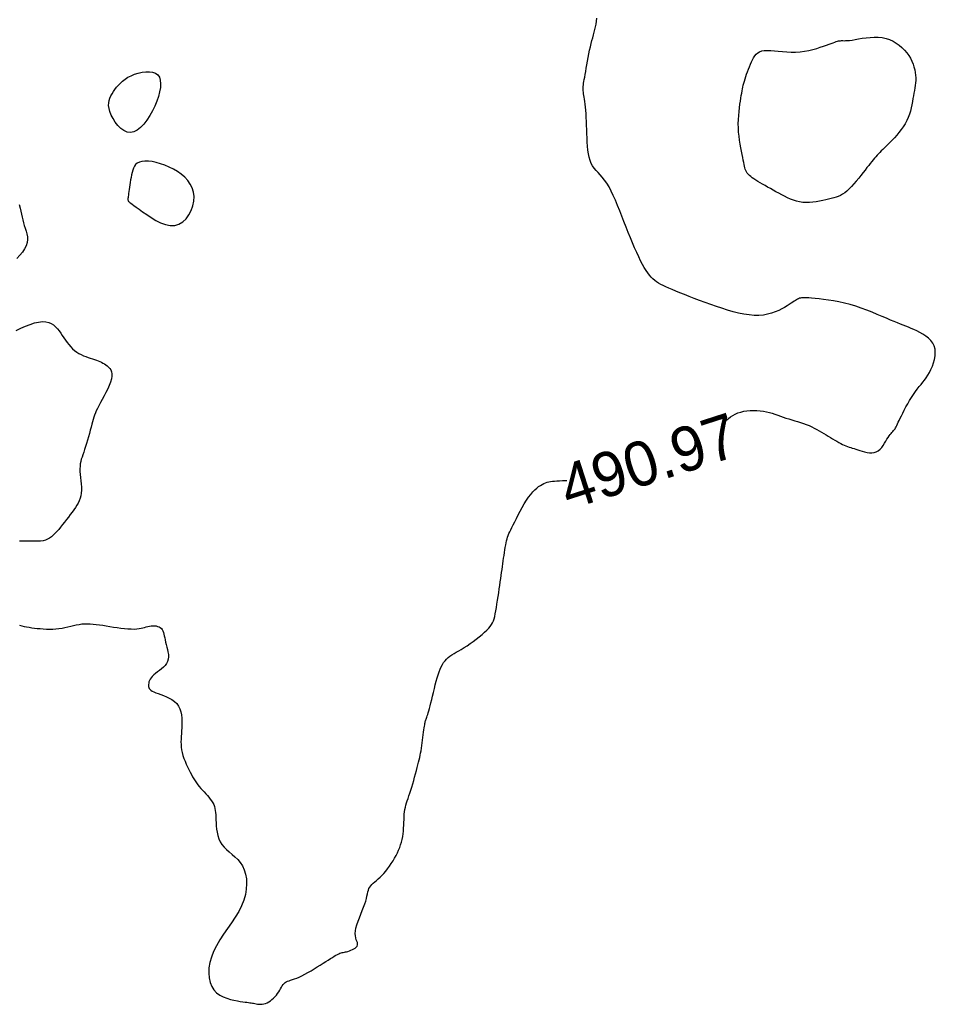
# Model space of a CAD drawing. Header units: millimetres. Extents: x 32690613 to 32693367, y 5343692 to 5344708.
# Tile 927 of 1009: x 32692977 to 32692998, y 5344594 to 5344616. Entities that reach past the tile are written whole.
import ezdxf
from ezdxf.enums import TextEntityAlignment as Align

# ---------------------------------------------------------------- set-up
doc = ezdxf.new("R2010")
doc.units = ezdxf.units.MM
doc.header["$LTSCALE"] = 20
doc.layers.add('02-DGM_HL_491.00', color=62, linetype='Continuous')

msp = doc.modelspace()

# ---------------------------------------------------------------- linework, layer by layer
at = {"layer": '02-DGM_HL_491.00', "elevation": 491, "flags": 128}
for points in [[(32692992.882, 5344606.977), (32692992.907, 5344607.003), (32692992.944, 5344607.04), (32692992.985, 5344607.076), (32692993.03, 5344607.11), (32692993.079, 5344607.143), (32692993.133, 5344607.173), (32692993.192, 5344607.198), (32692993.256, 5344607.219), (32692993.325, 5344607.235), (32692993.397, 5344607.246), (32692993.47, 5344607.253), (32692993.545, 5344607.256), (32692993.62, 5344607.254), (32692993.694, 5344607.249), (32692993.765, 5344607.239), (32692993.834, 5344607.226), (32692993.899, 5344607.21), (32692993.963, 5344607.192), (32692994.025, 5344607.172), (32692994.086, 5344607.15), (32692994.147, 5344607.128), (32692994.209, 5344607.106), (32692994.272, 5344607.084), (32692994.336, 5344607.063), (32692994.401, 5344607.043), (32692994.467, 5344607.023), (32692994.533, 5344607.003), (32692994.599, 5344606.983), (32692994.664, 5344606.961), (32692994.728, 5344606.938), (32692994.79, 5344606.914), (32692994.849, 5344606.888), (32692994.907, 5344606.859), (32692994.963, 5344606.83), (32692995.016, 5344606.799), (32692995.069, 5344606.768), (32692995.12, 5344606.737), (32692995.171, 5344606.706), (32692995.22, 5344606.675), (32692995.269, 5344606.645), (32692995.318, 5344606.616), (32692995.365, 5344606.589), (32692995.411, 5344606.562), (32692995.456, 5344606.538), (32692995.499, 5344606.515), (32692995.54, 5344606.494), (32692995.58, 5344606.476), (32692995.617, 5344606.46), (32692995.653, 5344606.446), (32692995.688, 5344606.433), (32692995.723, 5344606.421), (32692995.759, 5344606.409), (32692995.798, 5344606.397), (32692995.838, 5344606.384), (32692995.883, 5344606.37), (32692995.931, 5344606.354), (32692995.982, 5344606.338), (32692996.036, 5344606.323), (32692996.091, 5344606.312), (32692996.145, 5344606.304), (32692996.199, 5344606.303), (32692996.25, 5344606.309), (32692996.298, 5344606.324), (32692996.342, 5344606.35), (32692996.382, 5344606.384), (32692996.419, 5344606.425), (32692996.452, 5344606.47), (32692996.483, 5344606.517), (32692996.511, 5344606.564), (32692996.537, 5344606.609), (32692996.562, 5344606.65), (32692996.586, 5344606.685), (32692996.608, 5344606.715), (32692996.629, 5344606.74), (32692996.649, 5344606.762), (32692996.668, 5344606.782), (32692996.686, 5344606.801), (32692996.702, 5344606.82), (32692996.718, 5344606.841), (32692996.732, 5344606.863), (32692996.746, 5344606.889), (32692996.76, 5344606.918), (32692996.775, 5344606.951), (32692996.792, 5344606.989), (32692996.811, 5344607.031), (32692996.834, 5344607.08), (32692996.86, 5344607.134), (32692996.891, 5344607.196), (32692996.925, 5344607.262), (32692996.963, 5344607.332), (32692997.003, 5344607.403), (32692997.045, 5344607.476), (32692997.088, 5344607.546), (32692997.132, 5344607.614), (32692997.176, 5344607.677), (32692997.218, 5344607.735), (32692997.26, 5344607.788), (32692997.301, 5344607.838), (32692997.341, 5344607.887), (32692997.379, 5344607.937), (32692997.417, 5344607.988), (32692997.454, 5344608.043), (32692997.489, 5344608.104), (32692997.524, 5344608.171), (32692997.555, 5344608.244), (32692997.582, 5344608.32), (32692997.603, 5344608.399), (32692997.617, 5344608.477), (32692997.622, 5344608.555), (32692997.615, 5344608.63), (32692997.597, 5344608.7), (32692997.565, 5344608.764), (32692997.521, 5344608.822), (32692997.468, 5344608.875), (32692997.408, 5344608.923), (32692997.343, 5344608.965), (32692997.276, 5344609.004), (32692997.208, 5344609.038), (32692997.142, 5344609.069), (32692997.081, 5344609.096), (32692997.021, 5344609.121), (32692996.963, 5344609.145), (32692996.904, 5344609.168), (32692996.841, 5344609.193), (32692996.774, 5344609.219), (32692996.7, 5344609.249), (32692996.619, 5344609.283), (32692996.527, 5344609.322), (32692996.427, 5344609.365), (32692996.319, 5344609.41), (32692996.204, 5344609.457), (32692996.085, 5344609.503), (32692995.962, 5344609.548), (32692995.837, 5344609.59), (32692995.71, 5344609.628), (32692995.584, 5344609.66), (32692995.46, 5344609.688), (32692995.339, 5344609.711), (32692995.224, 5344609.729), (32692995.115, 5344609.745), (32692995.015, 5344609.756), (32692994.925, 5344609.766), (32692994.847, 5344609.773), (32692994.782, 5344609.778), (32692994.728, 5344609.782), (32692994.684, 5344609.783), (32692994.649, 5344609.783), (32692994.62, 5344609.781), (32692994.596, 5344609.776), (32692994.574, 5344609.77), (32692994.554, 5344609.761), (32692994.533, 5344609.75), (32692994.51, 5344609.737), (32692994.485, 5344609.721), (32692994.458, 5344609.703), (32692994.426, 5344609.682), (32692994.389, 5344609.658), (32692994.347, 5344609.631), (32692994.298, 5344609.6), (32692994.242, 5344609.567), (32692994.179, 5344609.533), (32692994.109, 5344609.498), (32692994.032, 5344609.465), (32692993.949, 5344609.436), (32692993.859, 5344609.411), (32692993.764, 5344609.394), (32692993.663, 5344609.385), (32692993.556, 5344609.386), (32692993.444, 5344609.396), (32692993.328, 5344609.414), (32692993.209, 5344609.439), (32692993.087, 5344609.47), (32692992.962, 5344609.506), (32692992.836, 5344609.545), (32692992.71, 5344609.588), (32692992.583, 5344609.632), (32692992.458, 5344609.676), (32692992.335, 5344609.722), (32692992.215, 5344609.767), (32692992.101, 5344609.811), (32692991.993, 5344609.853), (32692991.892, 5344609.893), (32692991.8, 5344609.931), (32692991.717, 5344609.965), (32692991.643, 5344609.996), (32692991.578, 5344610.026), (32692991.518, 5344610.054), (32692991.465, 5344610.082), (32692991.416, 5344610.111), (32692991.371, 5344610.141), (32692991.329, 5344610.173), (32692991.288, 5344610.208), (32692991.248, 5344610.247), (32692991.209, 5344610.291), (32692991.171, 5344610.34), (32692991.132, 5344610.396), (32692991.093, 5344610.458), (32692991.052, 5344610.529), (32692991.011, 5344610.609), (32692990.968, 5344610.698), (32692990.923, 5344610.795), (32692990.877, 5344610.9), (32692990.83, 5344611.011), (32692990.782, 5344611.127), (32692990.734, 5344611.246), (32692990.686, 5344611.368), (32692990.638, 5344611.491), (32692990.59, 5344611.614), (32692990.542, 5344611.735), (32692990.495, 5344611.854), (32692990.447, 5344611.968), (32692990.399, 5344612.076), (32692990.351, 5344612.177), (32692990.302, 5344612.269), (32692990.253, 5344612.351), (32692990.203, 5344612.422), (32692990.152, 5344612.484), (32692990.103, 5344612.538), (32692990.056, 5344612.589), (32692990.011, 5344612.637), (32692989.97, 5344612.686), (32692989.933, 5344612.739), (32692989.902, 5344612.796), (32692989.876, 5344612.862), (32692989.856, 5344612.934), (32692989.841, 5344613.012), (32692989.829, 5344613.096), (32692989.821, 5344613.183), (32692989.815, 5344613.274), (32692989.81, 5344613.366), (32692989.806, 5344613.46), (32692989.803, 5344613.553), (32692989.799, 5344613.646), (32692989.795, 5344613.736), (32692989.791, 5344613.824), (32692989.786, 5344613.908), (32692989.781, 5344613.987), (32692989.775, 5344614.059), (32692989.769, 5344614.126), (32692989.762, 5344614.184), (32692989.755, 5344614.236), (32692989.747, 5344614.282), (32692989.74, 5344614.322), (32692989.733, 5344614.359), (32692989.728, 5344614.394), (32692989.724, 5344614.426), (32692989.722, 5344614.457), (32692989.722, 5344614.489), (32692989.724, 5344614.521), (32692989.727, 5344614.556), (32692989.732, 5344614.593), (32692989.739, 5344614.635), (32692989.748, 5344614.681), (32692989.757, 5344614.733), (32692989.768, 5344614.793), (32692989.78, 5344614.859), (32692989.792, 5344614.932), (32692989.806, 5344615.01), (32692989.82, 5344615.09), (32692989.835, 5344615.172), (32692989.851, 5344615.254), (32692989.867, 5344615.334), (32692989.884, 5344615.411), (32692989.901, 5344615.483), (32692989.919, 5344615.551), (32692989.936, 5344615.615), (32692989.953, 5344615.678), (32692989.97, 5344615.739), (32692989.985, 5344615.799), (32692989.999, 5344615.86), (32692990.011, 5344615.922), (32692990.021, 5344615.986), (32692990.028, 5344616.052)], [(32692977.074, 5344611.872), (32692977.093, 5344611.795), (32692977.109, 5344611.723), (32692977.123, 5344611.655), (32692977.136, 5344611.59), (32692977.15, 5344611.527), (32692977.166, 5344611.465), (32692977.186, 5344611.403), (32692977.207, 5344611.341), (32692977.227, 5344611.279), (32692977.244, 5344611.216), (32692977.255, 5344611.151), (32692977.257, 5344611.086), (32692977.249, 5344611.019), (32692977.228, 5344610.95), (32692977.192, 5344610.879), (32692977.144, 5344610.808), (32692977.085, 5344610.736), (32692977.02, 5344610.666)], [(32692977.002, 5344609.047), (32692977.106, 5344609.1), (32692977.211, 5344609.146), (32692977.314, 5344609.185), (32692977.414, 5344609.216), (32692977.507, 5344609.237), (32692977.592, 5344609.246), (32692977.668, 5344609.243), (32692977.733, 5344609.229), (32692977.791, 5344609.204), (32692977.842, 5344609.172), (32692977.887, 5344609.132), (32692977.929, 5344609.087), (32692977.967, 5344609.038), (32692978.003, 5344608.986), (32692978.039, 5344608.934), (32692978.075, 5344608.882), (32692978.112, 5344608.83), (32692978.149, 5344608.779), (32692978.188, 5344608.73), (32692978.228, 5344608.683), (32692978.27, 5344608.64), (32692978.315, 5344608.6), (32692978.363, 5344608.565), (32692978.412, 5344608.534), (32692978.463, 5344608.507), (32692978.515, 5344608.483), (32692978.567, 5344608.461), (32692978.618, 5344608.442), (32692978.667, 5344608.425), (32692978.715, 5344608.409), (32692978.759, 5344608.394), (32692978.802, 5344608.38), (32692978.841, 5344608.366), (32692978.879, 5344608.351), (32692978.915, 5344608.335), (32692978.95, 5344608.318), (32692978.983, 5344608.3), (32692979.016, 5344608.279), (32692979.047, 5344608.255), (32692979.077, 5344608.228), (32692979.103, 5344608.197), (32692979.125, 5344608.162), (32692979.141, 5344608.121), (32692979.15, 5344608.074), (32692979.151, 5344608.02), (32692979.142, 5344607.96), (32692979.122, 5344607.892), (32692979.093, 5344607.817), (32692979.058, 5344607.74), (32692979.018, 5344607.66), (32692978.976, 5344607.58), (32692978.933, 5344607.502), (32692978.893, 5344607.429), (32692978.857, 5344607.361), (32692978.826, 5344607.301), (32692978.801, 5344607.247), (32692978.78, 5344607.197), (32692978.762, 5344607.15), (32692978.746, 5344607.103), (32692978.732, 5344607.054), (32692978.717, 5344607.002), (32692978.702, 5344606.945), (32692978.685, 5344606.882), (32692978.666, 5344606.812), (32692978.647, 5344606.739), (32692978.626, 5344606.664), (32692978.604, 5344606.589), (32692978.583, 5344606.515), (32692978.561, 5344606.444), (32692978.54, 5344606.377), (32692978.519, 5344606.317), (32692978.499, 5344606.261), (32692978.481, 5344606.209), (32692978.465, 5344606.159), (32692978.452, 5344606.11), (32692978.442, 5344606.059), (32692978.436, 5344606.005), (32692978.433, 5344605.948), (32692978.435, 5344605.885), (32692978.441, 5344605.818), (32692978.448, 5344605.748), (32692978.455, 5344605.677), (32692978.462, 5344605.605), (32692978.467, 5344605.534), (32692978.468, 5344605.465), (32692978.464, 5344605.4), (32692978.455, 5344605.339), (32692978.439, 5344605.283), (32692978.419, 5344605.229), (32692978.393, 5344605.178), (32692978.364, 5344605.128), (32692978.331, 5344605.078), (32692978.295, 5344605.027), (32692978.257, 5344604.975), (32692978.216, 5344604.92), (32692978.174, 5344604.863), (32692978.131, 5344604.806), (32692978.087, 5344604.748), (32692978.043, 5344604.692), (32692977.999, 5344604.637), (32692977.957, 5344604.585), (32692977.915, 5344604.536), (32692977.874, 5344604.492), (32692977.834, 5344604.453), (32692977.794, 5344604.418), (32692977.752, 5344604.389), (32692977.707, 5344604.364), (32692977.659, 5344604.345), (32692977.606, 5344604.331), (32692977.547, 5344604.322), (32692977.481, 5344604.319), (32692977.409, 5344604.319), (32692977.332, 5344604.321), (32692977.25, 5344604.323), (32692977.164, 5344604.323), (32692977.075, 5344604.319)], [(32692977.082, 5344602.434), (32692977.132, 5344602.422), (32692977.184, 5344602.411), (32692977.237, 5344602.4), (32692977.293, 5344602.39), (32692977.352, 5344602.381), (32692977.413, 5344602.373), (32692977.477, 5344602.365), (32692977.544, 5344602.359), (32692977.613, 5344602.354), (32692977.683, 5344602.35), (32692977.754, 5344602.349), (32692977.824, 5344602.35), (32692977.895, 5344602.354), (32692977.964, 5344602.361), (32692978.032, 5344602.372), (32692978.098, 5344602.385), (32692978.163, 5344602.4), (32692978.227, 5344602.415), (32692978.29, 5344602.43), (32692978.352, 5344602.444), (32692978.415, 5344602.456), (32692978.477, 5344602.465), (32692978.539, 5344602.469), (32692978.603, 5344602.47), (32692978.667, 5344602.468), (32692978.732, 5344602.462), (32692978.8, 5344602.455), (32692978.871, 5344602.445), (32692978.944, 5344602.434), (32692979.021, 5344602.422), (32692979.101, 5344602.409), (32692979.184, 5344602.396), (32692979.268, 5344602.384), (32692979.351, 5344602.373), (32692979.432, 5344602.363), (32692979.51, 5344602.356), (32692979.583, 5344602.352), (32692979.649, 5344602.351), (32692979.708, 5344602.353), (32692979.76, 5344602.359), (32692979.806, 5344602.367), (32692979.848, 5344602.377), (32692979.886, 5344602.388), (32692979.923, 5344602.398), (32692979.958, 5344602.408), (32692979.994, 5344602.415), (32692980.031, 5344602.421), (32692980.068, 5344602.423), (32692980.105, 5344602.423), (32692980.141, 5344602.419), (32692980.176, 5344602.411), (32692980.208, 5344602.399), (32692980.236, 5344602.384), (32692980.26, 5344602.363), (32692980.279, 5344602.338), (32692980.295, 5344602.309), (32692980.307, 5344602.275), (32692980.317, 5344602.238), (32692980.326, 5344602.197), (32692980.335, 5344602.152), (32692980.344, 5344602.105), (32692980.356, 5344602.054), (32692980.369, 5344602.002), (32692980.384, 5344601.947), (32692980.398, 5344601.892), (32692980.409, 5344601.836), (32692980.417, 5344601.781), (32692980.419, 5344601.726), (32692980.414, 5344601.674), (32692980.4, 5344601.625), (32692980.376, 5344601.579), (32692980.344, 5344601.536), (32692980.305, 5344601.496), (32692980.262, 5344601.458), (32692980.217, 5344601.422), (32692980.172, 5344601.388), (32692980.13, 5344601.354), (32692980.091, 5344601.321), (32692980.058, 5344601.289), (32692980.032, 5344601.257), (32692980.011, 5344601.225), (32692979.995, 5344601.195), (32692979.983, 5344601.165), (32692979.976, 5344601.137), (32692979.972, 5344601.11), (32692979.971, 5344601.084), (32692979.974, 5344601.061), (32692979.98, 5344601.038), (32692979.99, 5344601.017), (32692980.006, 5344600.997), (32692980.027, 5344600.978), (32692980.055, 5344600.959), (32692980.091, 5344600.941), (32692980.134, 5344600.922), (32692980.187, 5344600.903), (32692980.246, 5344600.882), (32692980.309, 5344600.859), (32692980.374, 5344600.833), (32692980.438, 5344600.803), (32692980.499, 5344600.767), (32692980.556, 5344600.726), (32692980.604, 5344600.678), (32692980.643, 5344600.622), (32692980.673, 5344600.56), (32692980.694, 5344600.494), (32692980.709, 5344600.423), (32692980.718, 5344600.35), (32692980.722, 5344600.277), (32692980.723, 5344600.205), (32692980.72, 5344600.135), (32692980.716, 5344600.068), (32692980.712, 5344600.004), (32692980.707, 5344599.942), (32692980.703, 5344599.882), (32692980.701, 5344599.822), (32692980.702, 5344599.763), (32692980.706, 5344599.703), (32692980.714, 5344599.642), (32692980.727, 5344599.579), (32692980.745, 5344599.515), (32692980.766, 5344599.45), (32692980.791, 5344599.385), (32692980.817, 5344599.321), (32692980.846, 5344599.258), (32692980.875, 5344599.198), (32692980.904, 5344599.141), (32692980.933, 5344599.087), (32692980.961, 5344599.037), (32692980.99, 5344598.989), (32692981.019, 5344598.944), (32692981.048, 5344598.901), (32692981.079, 5344598.859), (32692981.111, 5344598.818), (32692981.145, 5344598.777), (32692981.181, 5344598.737), (32692981.218, 5344598.697), (32692981.255, 5344598.656), (32692981.292, 5344598.616), (32692981.327, 5344598.576), (32692981.359, 5344598.535), (32692981.389, 5344598.495), (32692981.414, 5344598.454), (32692981.434, 5344598.413), (32692981.449, 5344598.371), (32692981.461, 5344598.328), (32692981.469, 5344598.282), (32692981.475, 5344598.234), (32692981.479, 5344598.183), (32692981.482, 5344598.128), (32692981.484, 5344598.068), (32692981.487, 5344598.003), (32692981.491, 5344597.934), (32692981.498, 5344597.863), (32692981.509, 5344597.791), (32692981.525, 5344597.718), (32692981.548, 5344597.648), (32692981.578, 5344597.58), (32692981.617, 5344597.517), (32692981.666, 5344597.458), (32692981.722, 5344597.404), (32692981.784, 5344597.35), (32692981.848, 5344597.296), (32692981.912, 5344597.24), (32692981.974, 5344597.179), (32692982.031, 5344597.111), (32692982.081, 5344597.035), (32692982.12, 5344596.948), (32692982.149, 5344596.851), (32692982.167, 5344596.747), (32692982.173, 5344596.635), (32692982.165, 5344596.518), (32692982.145, 5344596.396), (32692982.11, 5344596.271), (32692982.06, 5344596.144), (32692981.995, 5344596.017), (32692981.919, 5344595.888), (32692981.834, 5344595.76), (32692981.746, 5344595.632), (32692981.658, 5344595.503), (32692981.574, 5344595.375), (32692981.497, 5344595.247), (32692981.433, 5344595.119), (32692981.383, 5344594.992), (32692981.348, 5344594.868), (32692981.328, 5344594.747), (32692981.323, 5344594.632), (32692981.332, 5344594.523), (32692981.354, 5344594.424), (32692981.39, 5344594.335), (32692981.439, 5344594.257), (32692981.499, 5344594.193), (32692981.569, 5344594.141), (32692981.647, 5344594.099), (32692981.727, 5344594.067), (32692981.809, 5344594.042), (32692981.889, 5344594.023), (32692981.965, 5344594.01), (32692982.032, 5344593.999), (32692982.09, 5344593.991), (32692982.139, 5344593.984), (32692982.181, 5344593.978), (32692982.216, 5344593.973), (32692982.247, 5344593.969), (32692982.276, 5344593.964), (32692982.303, 5344593.96), (32692982.33, 5344593.955), (32692982.358, 5344593.949), (32692982.388, 5344593.943), (32692982.42, 5344593.938), (32692982.453, 5344593.934), (32692982.487, 5344593.932), (32692982.522, 5344593.934), (32692982.558, 5344593.94), (32692982.594, 5344593.95), (32692982.632, 5344593.966), (32692982.669, 5344593.987), (32692982.706, 5344594.012), (32692982.742, 5344594.041), (32692982.777, 5344594.072), (32692982.81, 5344594.106), (32692982.841, 5344594.141), (32692982.868, 5344594.176), (32692982.893, 5344594.212), (32692982.915, 5344594.248), (32692982.936, 5344594.282), (32692982.955, 5344594.315), (32692982.974, 5344594.346), (32692982.994, 5344594.373), (32692983.014, 5344594.398), (32692983.037, 5344594.419), (32692983.063, 5344594.436), (32692983.092, 5344594.45), (32692983.125, 5344594.462), (32692983.161, 5344594.474), (32692983.202, 5344594.486), (32692983.247, 5344594.501), (32692983.298, 5344594.519), (32692983.353, 5344594.543), (32692983.415, 5344594.572), (32692983.48, 5344594.606), (32692983.549, 5344594.644), (32692983.619, 5344594.684), (32692983.689, 5344594.727), (32692983.759, 5344594.77), (32692983.826, 5344594.812), (32692983.889, 5344594.852), (32692983.948, 5344594.89), (32692984.002, 5344594.925), (32692984.051, 5344594.957), (32692984.096, 5344594.985), (32692984.137, 5344595.011), (32692984.174, 5344595.032), (32692984.208, 5344595.051), (32692984.238, 5344595.066), (32692984.266, 5344595.077), (32692984.292, 5344595.086), (32692984.317, 5344595.092), (32692984.341, 5344595.097), (32692984.365, 5344595.102), (32692984.39, 5344595.107), (32692984.417, 5344595.113), (32692984.447, 5344595.12), (32692984.479, 5344595.131), (32692984.513, 5344595.144), (32692984.547, 5344595.159), (32692984.579, 5344595.176), (32692984.609, 5344595.195), (32692984.633, 5344595.216), (32692984.651, 5344595.239), (32692984.662, 5344595.263), (32692984.663, 5344595.289), (32692984.657, 5344595.316), (32692984.647, 5344595.347), (32692984.634, 5344595.382), (32692984.622, 5344595.421), (32692984.613, 5344595.466), (32692984.608, 5344595.518), (32692984.612, 5344595.577), (32692984.624, 5344595.643), (32692984.645, 5344595.716), (32692984.672, 5344595.794), (32692984.703, 5344595.874), (32692984.735, 5344595.955), (32692984.768, 5344596.034), (32692984.798, 5344596.111), (32692984.824, 5344596.183), (32692984.845, 5344596.248), (32692984.86, 5344596.307), (32692984.873, 5344596.361), (32692984.883, 5344596.409), (32692984.893, 5344596.453), (32692984.904, 5344596.493), (32692984.917, 5344596.529), (32692984.935, 5344596.562), (32692984.957, 5344596.593), (32692984.984, 5344596.623), (32692985.014, 5344596.652), (32692985.049, 5344596.681), (32692985.086, 5344596.712), (32692985.126, 5344596.746), (32692985.167, 5344596.782), (32692985.209, 5344596.823), (32692985.252, 5344596.869), (32692985.295, 5344596.919), (32692985.337, 5344596.973), (32692985.379, 5344597.03), (32692985.419, 5344597.09), (32692985.457, 5344597.15), (32692985.493, 5344597.212), (32692985.526, 5344597.273), (32692985.556, 5344597.333), (32692985.583, 5344597.393), (32692985.607, 5344597.453), (32692985.628, 5344597.513), (32692985.646, 5344597.573), (32692985.661, 5344597.633), (32692985.674, 5344597.694), (32692985.683, 5344597.757), (32692985.69, 5344597.82), (32692985.695, 5344597.884), (32692985.699, 5344597.948), (32692985.701, 5344598.012), (32692985.704, 5344598.075), (32692985.706, 5344598.136), (32692985.71, 5344598.194), (32692985.716, 5344598.25), (32692985.724, 5344598.302), (32692985.734, 5344598.352), (32692985.746, 5344598.401), (32692985.761, 5344598.45), (32692985.776, 5344598.5), (32692985.794, 5344598.552), (32692985.813, 5344598.608), (32692985.833, 5344598.668), (32692985.854, 5344598.734), (32692985.876, 5344598.805), (32692985.898, 5344598.879), (32692985.921, 5344598.954), (32692985.942, 5344599.029), (32692985.963, 5344599.103), (32692985.983, 5344599.174), (32692986.001, 5344599.241), (32692986.017, 5344599.303), (32692986.031, 5344599.361), (32692986.044, 5344599.415), (32692986.055, 5344599.467), (32692986.066, 5344599.518), (32692986.075, 5344599.569), (32692986.085, 5344599.622), (32692986.094, 5344599.677), (32692986.103, 5344599.736), (32692986.111, 5344599.797), (32692986.12, 5344599.859), (32692986.129, 5344599.92), (32692986.137, 5344599.979), (32692986.144, 5344600.036), (32692986.151, 5344600.087), (32692986.157, 5344600.133), (32692986.162, 5344600.171), (32692986.167, 5344600.203), (32692986.171, 5344600.23), (32692986.176, 5344600.253), (32692986.18, 5344600.273), (32692986.185, 5344600.292), (32692986.191, 5344600.311), (32692986.198, 5344600.33), (32692986.205, 5344600.351), (32692986.214, 5344600.376), (32692986.224, 5344600.403), (32692986.236, 5344600.436), (32692986.248, 5344600.474), (32692986.262, 5344600.518), (32692986.276, 5344600.569), (32692986.292, 5344600.628), (32692986.309, 5344600.695), (32692986.326, 5344600.769), (32692986.345, 5344600.848), (32692986.364, 5344600.93), (32692986.384, 5344601.014), (32692986.405, 5344601.097), (32692986.426, 5344601.178), (32692986.447, 5344601.255), (32692986.469, 5344601.325), (32692986.491, 5344601.39), (32692986.514, 5344601.45), (32692986.539, 5344601.504), (32692986.565, 5344601.554), (32692986.593, 5344601.599), (32692986.624, 5344601.64), (32692986.657, 5344601.677), (32692986.694, 5344601.71), (32692986.734, 5344601.741), (32692986.778, 5344601.771), (32692986.825, 5344601.8), (32692986.875, 5344601.829), (32692986.93, 5344601.861), (32692986.988, 5344601.895), (32692987.051, 5344601.934), (32692987.117, 5344601.977), (32692987.186, 5344602.024), (32692987.255, 5344602.074), (32692987.324, 5344602.125), (32692987.391, 5344602.177), (32692987.454, 5344602.229), (32692987.512, 5344602.278), (32692987.562, 5344602.325), (32692987.604, 5344602.369), (32692987.639, 5344602.41), (32692987.667, 5344602.45), (32692987.69, 5344602.491), (32692987.709, 5344602.534), (32692987.724, 5344602.581), (32692987.738, 5344602.633), (32692987.751, 5344602.692), (32692987.763, 5344602.759), (32692987.776, 5344602.833), (32692987.789, 5344602.912), (32692987.802, 5344602.995), (32692987.815, 5344603.079), (32692987.828, 5344603.165), (32692987.84, 5344603.249), (32692987.851, 5344603.331), (32692987.862, 5344603.409), (32692987.873, 5344603.483), (32692987.883, 5344603.554), (32692987.892, 5344603.622), (32692987.902, 5344603.688), (32692987.911, 5344603.753), (32692987.92, 5344603.816), (32692987.929, 5344603.879), (32692987.938, 5344603.942), (32692987.947, 5344604.004), (32692987.956, 5344604.065), (32692987.965, 5344604.125), (32692987.975, 5344604.181), (32692987.985, 5344604.236), (32692987.995, 5344604.286), (32692988.005, 5344604.333), (32692988.016, 5344604.375), (32692988.028, 5344604.414), (32692988.042, 5344604.452), (32692988.058, 5344604.491), (32692988.076, 5344604.532), (32692988.098, 5344604.578), (32692988.123, 5344604.629), (32692988.152, 5344604.689), (32692988.186, 5344604.757), (32692988.224, 5344604.832), (32692988.265, 5344604.913), (32692988.309, 5344604.996), (32692988.355, 5344605.079), (32692988.402, 5344605.16), (32692988.45, 5344605.238), (32692988.498, 5344605.308), (32692988.545, 5344605.371), (32692988.591, 5344605.425), (32692988.636, 5344605.471), (32692988.68, 5344605.511), (32692988.723, 5344605.545), (32692988.764, 5344605.573), (32692988.804, 5344605.596), (32692988.843, 5344605.615), (32692988.88, 5344605.63), (32692988.917, 5344605.643), (32692988.954, 5344605.652), (32692988.993, 5344605.66), (32692989.036, 5344605.666), (32692989.082, 5344605.67), (32692989.134, 5344605.674), (32692989.193, 5344605.677), (32692989.259, 5344605.681), (32692989.332, 5344605.684), (32692989.354, 5344605.685)]]:
    msp.add_lwpolyline(points, dxfattribs=at)
for points in [[(32692994.112, 5344612.127), (32692994.048, 5344612.162), (32692993.984, 5344612.197), (32692993.922, 5344612.231), (32692993.861, 5344612.265), (32692993.802, 5344612.298), (32692993.746, 5344612.331), (32692993.693, 5344612.362), (32692993.643, 5344612.392), (32692993.597, 5344612.421), (32692993.554, 5344612.448), (32692993.516, 5344612.475), (32692993.482, 5344612.502), (32692993.452, 5344612.528), (32692993.425, 5344612.554), (32692993.403, 5344612.58), (32692993.384, 5344612.607), (32692993.369, 5344612.635), (32692993.357, 5344612.665), (32692993.348, 5344612.698), (32692993.339, 5344612.734), (32692993.332, 5344612.774), (32692993.324, 5344612.819), (32692993.315, 5344612.871), (32692993.305, 5344612.929), (32692993.292, 5344612.995), (32692993.277, 5344613.068), (32692993.262, 5344613.146), (32692993.246, 5344613.229), (32692993.232, 5344613.317), (32692993.219, 5344613.407), (32692993.21, 5344613.499), (32692993.204, 5344613.593), (32692993.202, 5344613.686), (32692993.205, 5344613.779), (32692993.211, 5344613.87), (32692993.219, 5344613.958), (32692993.229, 5344614.042), (32692993.239, 5344614.122), (32692993.25, 5344614.195), (32692993.261, 5344614.262), (32692993.27, 5344614.321), (32692993.279, 5344614.374), (32692993.287, 5344614.422), (32692993.296, 5344614.467), (32692993.305, 5344614.509), (32692993.314, 5344614.551), (32692993.325, 5344614.595), (32692993.338, 5344614.64), (32692993.353, 5344614.69), (32692993.37, 5344614.742), (32692993.388, 5344614.797), (32692993.408, 5344614.852), (32692993.429, 5344614.909), (32692993.451, 5344614.965), (32692993.473, 5344615.019), (32692993.496, 5344615.072), (32692993.52, 5344615.121), (32692993.544, 5344615.167), (32692993.571, 5344615.208), (32692993.602, 5344615.244), (32692993.638, 5344615.275), (32692993.68, 5344615.3), (32692993.729, 5344615.318), (32692993.786, 5344615.329), (32692993.853, 5344615.332), (32692993.929, 5344615.329), (32692994.011, 5344615.322), (32692994.1, 5344615.313), (32692994.193, 5344615.304), (32692994.29, 5344615.296), (32692994.389, 5344615.291), (32692994.488, 5344615.292), (32692994.588, 5344615.299), (32692994.686, 5344615.312), (32692994.782, 5344615.33), (32692994.874, 5344615.351), (32692994.961, 5344615.375), (32692995.042, 5344615.4), (32692995.117, 5344615.425), (32692995.183, 5344615.448), (32692995.24, 5344615.469), (32692995.289, 5344615.487), (32692995.331, 5344615.503), (32692995.367, 5344615.517), (32692995.398, 5344615.528), (32692995.426, 5344615.537), (32692995.45, 5344615.543), (32692995.474, 5344615.547), (32692995.496, 5344615.549), (32692995.52, 5344615.55), (32692995.546, 5344615.55), (32692995.576, 5344615.549), (32692995.61, 5344615.55), (32692995.651, 5344615.552), (32692995.699, 5344615.556), (32692995.757, 5344615.564), (32692995.824, 5344615.575), (32692995.899, 5344615.588), (32692995.981, 5344615.602), (32692996.068, 5344615.614), (32692996.159, 5344615.624), (32692996.25, 5344615.629), (32692996.342, 5344615.628), (32692996.431, 5344615.618), (32692996.516, 5344615.6), (32692996.597, 5344615.572), (32692996.674, 5344615.537), (32692996.746, 5344615.495), (32692996.813, 5344615.447), (32692996.874, 5344615.394), (32692996.93, 5344615.338), (32692996.98, 5344615.278), (32692997.024, 5344615.217), (32692997.062, 5344615.154), (32692997.095, 5344615.09), (32692997.122, 5344615.025), (32692997.143, 5344614.961), (32692997.16, 5344614.898), (32692997.172, 5344614.835), (32692997.179, 5344614.775), (32692997.182, 5344614.716), (32692997.182, 5344614.659), (32692997.178, 5344614.603), (32692997.171, 5344614.547), (32692997.163, 5344614.491), (32692997.153, 5344614.434), (32692997.142, 5344614.375), (32692997.131, 5344614.313), (32692997.12, 5344614.249), (32692997.109, 5344614.182), (32692997.096, 5344614.113), (32692997.081, 5344614.042), (32692997.063, 5344613.971), (32692997.042, 5344613.899), (32692997.015, 5344613.828), (32692996.984, 5344613.757), (32692996.946, 5344613.687), (32692996.903, 5344613.62), (32692996.856, 5344613.554), (32692996.807, 5344613.491), (32692996.756, 5344613.431), (32692996.705, 5344613.373), (32692996.655, 5344613.32), (32692996.607, 5344613.271), (32692996.562, 5344613.225), (32692996.52, 5344613.184), (32692996.481, 5344613.146), (32692996.444, 5344613.11), (32692996.41, 5344613.076), (32692996.377, 5344613.043), (32692996.345, 5344613.011), (32692996.315, 5344612.979), (32692996.285, 5344612.946), (32692996.256, 5344612.912), (32692996.226, 5344612.876), (32692996.194, 5344612.837), (32692996.162, 5344612.796), (32692996.127, 5344612.751), (32692996.089, 5344612.702), (32692996.047, 5344612.648), (32692996.002, 5344612.59), (32692995.954, 5344612.527), (32692995.903, 5344612.463), (32692995.85, 5344612.399), (32692995.797, 5344612.337), (32692995.743, 5344612.277), (32692995.69, 5344612.223), (32692995.639, 5344612.175), (32692995.589, 5344612.136), (32692995.541, 5344612.103), (32692995.494, 5344612.077), (32692995.445, 5344612.055), (32692995.396, 5344612.037), (32692995.344, 5344612.022), (32692995.288, 5344612.007), (32692995.229, 5344611.993), (32692995.164, 5344611.977), (32692995.096, 5344611.962), (32692995.024, 5344611.947), (32692994.95, 5344611.934), (32692994.874, 5344611.924), (32692994.798, 5344611.917), (32692994.722, 5344611.916), (32692994.648, 5344611.92), (32692994.576, 5344611.931), (32692994.506, 5344611.948), (32692994.437, 5344611.97), (32692994.37, 5344611.996), (32692994.305, 5344612.026), (32692994.24, 5344612.058), (32692994.176, 5344612.092)], [(32692979.582, 5344614.763), (32692979.66, 5344614.795), (32692979.743, 5344614.822), (32692979.828, 5344614.841), (32692979.912, 5344614.852), (32692979.992, 5344614.853), (32692980.065, 5344614.842), (32692980.129, 5344614.819), (32692980.18, 5344614.781), (32692980.216, 5344614.729), (32692980.237, 5344614.662), (32692980.244, 5344614.584), (32692980.239, 5344614.496), (32692980.222, 5344614.399), (32692980.194, 5344614.297), (32692980.157, 5344614.19), (32692980.112, 5344614.082), (32692980.059, 5344613.973), (32692980, 5344613.867), (32692979.935, 5344613.768), (32692979.866, 5344613.679), (32692979.794, 5344613.603), (32692979.719, 5344613.544), (32692979.644, 5344613.504), (32692979.568, 5344613.489), (32692979.493, 5344613.498), (32692979.42, 5344613.531), (32692979.35, 5344613.581), (32692979.286, 5344613.646), (32692979.228, 5344613.72), (32692979.178, 5344613.8), (32692979.137, 5344613.881), (32692979.106, 5344613.958), (32692979.087, 5344614.03), (32692979.078, 5344614.094), (32692979.079, 5344614.154), (32692979.088, 5344614.209), (32692979.105, 5344614.261), (32692979.127, 5344614.31), (32692979.154, 5344614.358), (32692979.185, 5344614.406), (32692979.219, 5344614.455), (32692979.255, 5344614.503), (32692979.296, 5344614.551), (32692979.341, 5344614.598), (32692979.392, 5344614.644), (32692979.448, 5344614.687), (32692979.511, 5344614.727)], [(32692980.993, 5344612.054), (32692980.981, 5344612.153), (32692980.952, 5344612.246), (32692980.908, 5344612.332), (32692980.852, 5344612.412), (32692980.784, 5344612.485), (32692980.707, 5344612.552), (32692980.622, 5344612.613), (32692980.532, 5344612.667), (32692980.437, 5344612.715), (32692980.339, 5344612.756), (32692980.242, 5344612.79), (32692980.146, 5344612.817), (32692980.054, 5344612.836), (32692979.969, 5344612.846), (32692979.891, 5344612.849), (32692979.823, 5344612.842), (32692979.767, 5344612.827), (32692979.721, 5344612.803), (32692979.684, 5344612.772), (32692979.656, 5344612.735), (32692979.634, 5344612.692), (32692979.617, 5344612.645), (32692979.603, 5344612.593), (32692979.591, 5344612.539), (32692979.581, 5344612.483), (32692979.571, 5344612.427), (32692979.562, 5344612.37), (32692979.554, 5344612.314), (32692979.546, 5344612.261), (32692979.539, 5344612.21), (32692979.532, 5344612.164), (32692979.527, 5344612.122), (32692979.522, 5344612.087), (32692979.517, 5344612.057), (32692979.514, 5344612.032), (32692979.512, 5344612.01), (32692979.511, 5344611.993), (32692979.512, 5344611.978), (32692979.515, 5344611.966), (32692979.519, 5344611.955), (32692979.526, 5344611.945), (32692979.537, 5344611.935), (32692979.553, 5344611.922), (32692979.575, 5344611.905), (32692979.606, 5344611.883), (32692979.646, 5344611.855), (32692979.698, 5344611.817), (32692979.763, 5344611.77), (32692979.841, 5344611.712), (32692979.931, 5344611.648), (32692980.03, 5344611.582), (32692980.135, 5344611.519), (32692980.243, 5344611.465), (32692980.352, 5344611.424), (32692980.458, 5344611.402), (32692980.56, 5344611.403), (32692980.655, 5344611.431), (32692980.74, 5344611.482), (32692980.815, 5344611.554), (32692980.879, 5344611.64), (32692980.93, 5344611.738), (32692980.967, 5344611.843), (32692980.989, 5344611.949)]]:
    msp.add_lwpolyline(points, close=True, dxfattribs=at)

# ---------------------------------------------------------------- texts
at = {"layer": '02-DGM_HL_491.00'}
msp.add_text('490.97', height=1, rotation=17.8327, dxfattribs=at).set_placement((32692991.193, 5344606.12, 1960.5), align=Align.MIDDLE)

doc.saveas('drawing.dxf')
